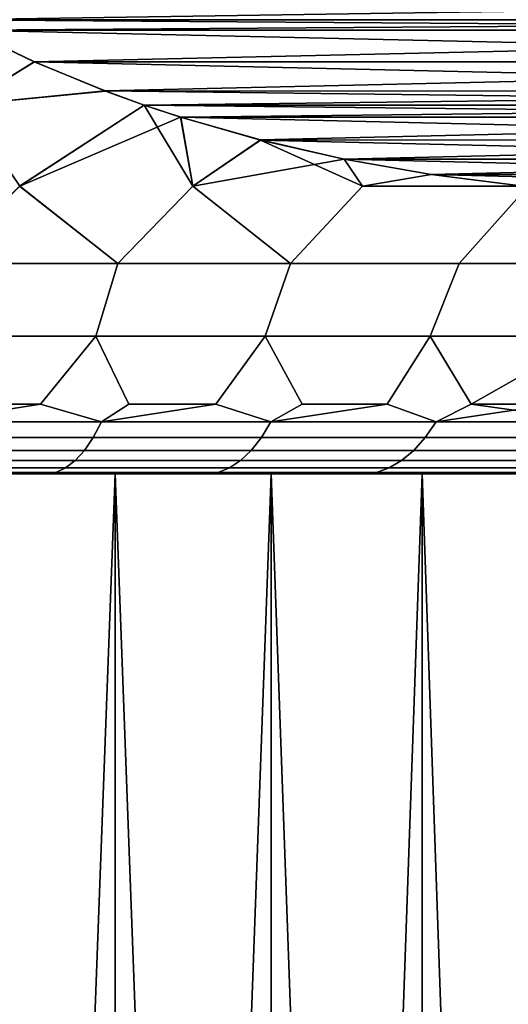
# Model space of a CAD drawing. Header units: metres. Extents: x -109 to 109, y -100 to 58.
# Tile 579 of 642: x 80.05 to 81.8, y 9.1 to 12.63. Entities that reach past the tile are written whole.
import ezdxf

# ---------------------------------------------------------------- set-up
doc = ezdxf.new("R2010")
doc.units = ezdxf.units.M
doc.layers.add('solid_21_062_100_XXX', color=7, linetype='CONTINUOUS')

msp = doc.modelspace()

# ---------------------------------------------------------------- linework, layer by layer
at = {"layer": 'solid_21_062_100_XXX'}
for points in [[(79.641739, 12.711637, -12.042522), (85.357361, 12.711103, -8.742605), (85.208527, 12.626722, -8.828535)], [(79.641739, 12.711637, -12.042522), (85.208527, 12.626722, -8.828535), (79.791473, 12.626722, -11.956075)], [(85.358276, 12.711648, 8.742077), (79.642647, 12.711096, 12.041997), (79.791473, 12.626722, 11.956075)], [(85.358276, 12.711648, 8.742077), (79.791473, 12.626722, 11.956075), (85.208527, 12.626722, 8.828535)], [(79.791473, 12.626722, -11.956075), (85.208527, 12.626722, -8.828535), (85.137405, 12.589191, -8.869599)], [(79.861763, 12.589623, -11.915494), (79.791473, 12.626722, -11.956075), (85.137405, 12.589191, -8.869599)], [(85.208527, 12.626722, 8.828535), (79.791473, 12.626722, 11.956075), (79.86261, 12.589186, 11.915004)], [(85.13826, 12.589632, 8.869106), (85.208527, 12.626722, 8.828535), (79.86261, 12.589186, 11.915004)], [(80.098801, 12.475948, -11.778639), (79.848732, 12.322234, -11.754816), (79.861763, 12.589623, -11.915494)], [(79.84874, 12.322234, 11.754813), (80.09967, 12.475561, 11.778135), (79.86261, 12.589186, 11.915004)], [(80.098801, 12.475948, -11.778639), (79.861763, 12.589623, -11.915494), (85.137405, 12.589191, -8.869599)], [(84.901222, 12.475957, 9.00596), (85.13826, 12.589632, 8.869106), (79.86261, 12.589186, 11.915004)], [(84.901222, 12.475957, 9.00596), (79.86261, 12.589186, 11.915004), (80.09967, 12.475561, 11.778135)], [(80.098801, 12.475948, -11.778639), (85.137405, 12.589191, -8.869599), (84.900345, 12.475567, -9.006467)], [(80.098801, 12.475948, -11.778639), (80.352829, 12.371655, -11.631974), (79.848732, 12.322234, -11.754816)], [(79.84874, 12.322234, 11.754813), (80.353661, 12.37134, 11.631494), (80.09967, 12.475561, 11.778135)], [(80.098801, 12.475948, -11.778639), (84.900345, 12.475567, -9.006467), (80.352829, 12.371655, -11.631974)], [(84.901222, 12.475957, 9.00596), (80.09967, 12.475561, 11.778135), (84.647186, 12.371662, 9.152625)], [(84.647186, 12.371662, 9.152625), (80.09967, 12.475561, 11.778135), (80.353661, 12.37134, 11.631494)], [(80.352829, 12.371655, -11.631974), (84.900345, 12.475567, -9.006467), (84.646347, 12.371344, -9.153111)], [(80.352829, 12.371655, -11.631974), (80.492966, 12.321033, -11.551065), (80.046715, 12.03047, -11.487622), (79.848732, 12.322234, -11.754816)], [(80.353661, 12.37134, 11.631494), (79.84874, 12.322234, 11.754813), (80.046432, 12.03047, 11.487708), (80.492966, 12.321038, 11.551067)], [(80.352829, 12.371655, -11.631974), (84.646347, 12.371344, -9.153111), (84.507034, 12.321037, -9.233542)], [(80.352829, 12.371655, -11.631974), (84.507034, 12.321037, -9.233542), (80.492966, 12.321033, -11.551065)], [(84.647186, 12.371662, 9.152625), (80.353661, 12.37134, 11.631494), (80.492966, 12.321038, 11.551067)], [(84.647186, 12.371662, 9.152625), (80.492966, 12.321038, 11.551067), (84.507034, 12.321033, 9.233544)], [(79.848732, 12.322234, -11.754816), (80.046715, 12.03047, -11.487622), (79.76741, 11.753561, -11.341432), (79.416328, 12.03047, -11.663605)], [(80.492966, 12.321038, 11.551067), (80.046432, 12.03047, 11.487708), (80.398186, 11.753561, 11.140385), (80.666313, 12.03047, 11.277698)], [(80.62307, 12.278011, -11.475953), (80.046715, 12.03047, -11.487622), (80.492966, 12.321033, -11.551065)], [(80.624031, 12.277708, 11.475397), (80.492966, 12.321038, 11.551067), (80.666313, 12.03047, 11.277698)], [(84.507034, 12.321033, 9.233544), (80.492966, 12.321038, 11.551067), (80.624031, 12.277708, 11.475397)], [(80.492966, 12.321033, -11.551065), (84.507034, 12.321037, -9.233542), (84.375984, 12.277713, -9.309205)], [(80.62307, 12.278011, -11.475953), (80.492966, 12.321033, -11.551065), (84.375984, 12.277713, -9.309205)], [(84.376953, 12.278018, 9.308643), (84.507034, 12.321033, 9.233544), (80.624031, 12.277708, 11.475397)], [(80.62307, 12.278011, -11.475953), (80.666588, 12.03047, -11.277596), (80.398186, 11.753561, -11.140385), (80.046715, 12.03047, -11.487622)], [(80.908737, 12.196139, -11.311021), (80.666588, 12.03047, -11.277596), (80.62307, 12.278011, -11.475953)], [(80.908737, 12.196139, -11.311021), (80.62307, 12.278011, -11.475953), (84.375984, 12.277713, -9.309205)], [(84.091286, 12.196146, 9.473576), (84.376953, 12.278018, 9.308643), (80.624031, 12.277708, 11.475397)], [(80.909599, 12.195915, 11.310522), (80.624031, 12.277708, 11.475397), (80.666313, 12.03047, 11.277698)], [(84.091286, 12.196146, 9.473576), (80.624031, 12.277708, 11.475397), (80.909599, 12.195915, 11.310522)], [(80.908737, 12.196139, -11.311021), (84.375984, 12.277713, -9.309205), (84.090416, 12.195919, -9.474079)], [(80.909599, 12.195915, 11.310522), (80.666313, 12.03047, 11.277698), (81.016701, 11.753561, 10.904285), (81.273849, 12.03047, 11.034266)], [(80.908737, 12.196139, -11.311021), (81.208374, 12.127218, -11.138026), (80.666588, 12.03047, -11.277596)], [(80.908737, 12.196139, -11.311021), (84.090416, 12.195919, -9.474079), (81.208374, 12.127218, -11.138026)], [(84.091286, 12.196146, 9.473576), (80.909599, 12.195915, 11.310522), (83.791656, 12.127223, 9.646568)], [(81.209229, 12.127044, 11.13753), (80.909599, 12.195915, 11.310522), (81.273849, 12.03047, 11.034266)], [(83.791656, 12.127223, 9.646568), (80.909599, 12.195915, 11.310522), (81.209229, 12.127044, 11.13753)], [(81.208374, 12.127218, -11.138026), (84.090416, 12.195919, -9.474079), (83.790787, 12.127048, -9.647069)], [(81.208374, 12.127218, -11.138026), (81.274117, 12.03047, -11.034149), (81.016701, 11.753561, -10.904285), (80.666588, 12.03047, -11.277596)], [(81.208374, 12.127218, -11.138026), (81.519821, 12.072352, -10.958211), (81.274117, 12.03047, -11.034149)], [(81.208374, 12.127218, -11.138026), (83.790787, 12.127048, -9.647069), (81.519821, 12.072352, -10.958211)], [(83.791656, 12.127223, 9.646568), (81.209229, 12.127044, 11.13753), (83.480202, 12.072356, 9.826384)], [(81.520737, 12.072216, 10.957682), (81.209229, 12.127044, 11.13753), (81.273849, 12.03047, 11.034266)], [(83.480202, 12.072356, 9.826384), (81.209229, 12.127044, 11.13753), (81.520737, 12.072216, 10.957682)], [(81.519821, 12.072352, -10.958211), (83.790787, 12.127048, -9.647069), (83.479286, 12.07222, -9.826915)], [(81.841682, 12.032345, 10.772384), (81.520737, 12.072216, 10.957682), (81.273849, 12.03047, 11.034266)], [(81.519821, 12.072352, -10.958211), (81.840904, 12.032424, -10.772832), (81.274117, 12.03047, -11.034149)], [(81.519821, 12.072352, -10.958211), (83.479286, 12.07222, -9.826915), (81.840904, 12.032424, -10.772832)], [(83.480202, 12.072356, 9.826384), (81.520737, 12.072216, 10.957682), (83.159119, 12.032427, 10.011763)], [(83.159119, 12.032427, 10.011763), (81.520737, 12.072216, 10.957682), (81.841682, 12.032345, 10.772384)], [(80.046715, 12.03047, -11.487622), (80.398186, 11.753561, -11.140385), (79.76741, 11.753561, -11.341432)], [(79.76741, 11.753561, 11.341432), (80.398186, 11.753561, 11.140385), (80.046432, 12.03047, 11.487708)], [(80.666588, 12.03047, -11.277596), (81.016701, 11.753561, -10.904285), (80.398186, 11.753561, -11.140385)], [(80.398186, 11.753561, 11.140385), (81.016701, 11.753561, 10.904285), (80.666313, 12.03047, 11.277698)], [(81.867065, 12.029881, -10.75773), (81.621002, 11.753561, -10.633878), (81.016701, 11.753561, -10.904285), (81.274117, 12.03047, -11.034149)], [(81.016701, 11.753561, 10.904285), (81.621002, 11.753561, 10.633878), (81.866806, 12.029904, 10.757881), (81.273849, 12.03047, 11.034266)], [(81.841682, 12.032345, 10.772384), (81.273849, 12.03047, 11.034266), (81.866806, 12.029904, 10.757881)], [(81.840904, 12.032424, -10.772832), (81.867065, 12.029881, -10.75773), (81.274117, 12.03047, -11.034149)], [(81.621002, 11.753561, 10.633878), (82.209198, 11.753561, 10.330011), (82.169395, 12.008121, 10.58318), (81.866806, 12.029904, 10.757881)], [(81.867065, 12.029881, -10.75773), (82.16861, 12.008158, -10.583632), (82.209198, 11.753561, -10.330011), (81.621002, 11.753561, -10.633878)], [(80.31926, 11.492891, -10.914814), (79.701248, 11.492891, -11.111791), (79.76741, 11.753561, -11.341432), (80.398186, 11.753561, -11.140385)], [(79.701248, 11.492891, 11.111791), (80.31926, 11.492891, 10.914814), (80.398186, 11.753561, 11.140385), (79.76741, 11.753561, 11.341432)], [(80.925247, 11.492891, -10.683496), (80.31926, 11.492891, -10.914814), (80.398186, 11.753561, -11.140385), (81.016701, 11.753561, -10.904285)], [(80.31926, 11.492891, 10.914814), (80.925247, 11.492891, 10.683496), (81.016701, 11.753561, 10.904285), (80.398186, 11.753561, 11.140385)], [(81.517319, 11.492891, -10.418563), (80.925247, 11.492891, -10.683496), (81.016701, 11.753561, -10.904285), (81.621002, 11.753561, -10.633878)], [(80.925247, 11.492891, 10.683496), (81.517319, 11.492891, 10.418563), (81.621002, 11.753561, 10.633878), (81.016701, 11.753561, 10.904285)], [(82.093597, 11.492891, -10.12085), (81.517319, 11.492891, -10.418563), (81.621002, 11.753561, -10.633878), (82.209198, 11.753561, -10.330011)], [(81.517319, 11.492891, 10.418563), (82.093597, 11.492891, 10.12085), (82.209198, 11.753561, 10.330011), (81.621002, 11.753561, 10.633878)], [(80.121346, 11.25, -10.711599), (79.802338, 11.25, -10.814208), (79.701248, 11.492891, -11.111791), (80.31926, 11.492891, -10.914814)], [(79.802338, 11.25, 10.814207), (80.121353, 11.25, 10.711599), (80.31926, 11.492891, 10.914814), (79.701248, 11.492891, 11.111791)], [(80.33979, 11.186123, -10.54973), (80.121346, 11.25, -10.711599), (80.31926, 11.492891, -10.914814), (80.43718, 11.25, -10.599583)], [(80.33979, 11.186123, 10.54973), (80.43718, 11.25, 10.599582), (80.31926, 11.492891, 10.914814), (80.121353, 11.25, 10.711599)], [(80.74955, 11.25, -10.478256), (80.43718, 11.25, -10.599583), (80.31926, 11.492891, -10.914814), (80.925247, 11.492891, -10.683496)], [(80.43718, 11.25, 10.599582), (80.74955, 11.25, 10.478255), (80.925247, 11.492891, 10.683496), (80.31926, 11.492891, 10.914814)], [(80.946701, 11.186123, -10.308619), (80.74955, 11.25, -10.478256), (80.925247, 11.492891, -10.683496), (81.058189, 11.25, -10.347726)], [(80.946701, 11.186123, 10.308619), (81.058189, 11.25, 10.347726), (80.925247, 11.492891, 10.683496), (80.74955, 11.25, 10.478255)], [(81.362823, 11.25, -10.208108), (81.058189, 11.25, -10.347726), (80.925247, 11.492891, -10.683496), (81.517319, 11.492891, -10.418563)], [(81.058189, 11.25, 10.347726), (81.362823, 11.25, 10.208107), (81.517319, 11.492891, 10.418563), (80.925247, 11.492891, 10.683496)], [(81.538574, 11.186123, -10.032625), (81.362823, 11.25, -10.208108), (81.517319, 11.492891, -10.418563), (81.663193, 11.25, -10.059523)], [(81.538574, 11.186123, 10.032625), (81.663193, 11.25, 10.059523), (81.517319, 11.492891, 10.418563), (81.362823, 11.25, 10.208107)], [(81.663193, 11.25, -10.059523), (81.517319, 11.492891, -10.418563), (82.093597, 11.492891, -10.12085)], [(81.663193, 11.25, 10.059523), (81.959023, 11.25, 9.902102), (82.093597, 11.492891, 10.12085), (81.517319, 11.492891, 10.418563)], [(81.959015, 11.25, -9.902103), (81.663193, 11.25, -10.059523), (82.093597, 11.492891, -10.12085)], [(79.719879, 11.186123, -10.755146), (79.802338, 11.25, -10.814208), (80.121346, 11.25, -10.711599)], [(79.719879, 11.186123, -10.755146), (80.121346, 11.25, -10.711599), (80.33979, 11.186123, -10.54973)], [(79.719879, 11.186123, 10.755146), (80.33979, 11.186123, 10.54973), (80.121353, 11.25, 10.711599), (79.802338, 11.25, 10.814207)], [(80.33979, 11.186123, -10.54973), (80.43718, 11.25, -10.599583), (80.74955, 11.25, -10.478256)], [(80.33979, 11.186123, -10.54973), (80.74955, 11.25, -10.478256), (80.946701, 11.186123, -10.308619)], [(80.33979, 11.186123, 10.54973), (80.946701, 11.186123, 10.308619), (80.74955, 11.25, 10.478255), (80.43718, 11.25, 10.599582)], [(80.946701, 11.186123, -10.308619), (81.058189, 11.25, -10.347726), (81.362823, 11.25, -10.208108)], [(80.946701, 11.186123, -10.308619), (81.362823, 11.25, -10.208108), (81.538574, 11.186123, -10.032625)], [(80.946701, 11.186123, 10.308619), (81.538574, 11.186123, 10.032625), (81.362823, 11.25, 10.208107), (81.058189, 11.25, 10.347726)], [(81.538574, 11.186123, -10.032625), (81.663193, 11.25, -10.059523), (81.959015, 11.25, -9.902103)], [(81.538574, 11.186123, -10.032625), (81.959015, 11.25, -9.902103), (82.113396, 11.186123, -9.722684)], [(82.113396, 11.186123, 9.722684), (81.663193, 11.25, 10.059523), (81.538574, 11.186123, 10.032625)], [(82.113396, 11.186123, 9.722684), (81.959023, 11.25, 9.902102), (81.663193, 11.25, 10.059523)], [(79.719879, 11.186123, -10.755146), (80.33979, 11.186123, -10.54973), (80.310013, 11.130522, -10.467916), (79.694908, 11.130522, -10.671738)], [(80.33979, 11.186123, 10.54973), (79.719879, 11.186123, 10.755146), (79.694908, 11.130522, 10.671738), (80.310013, 11.130522, 10.467916)], [(80.33979, 11.186123, -10.54973), (80.946701, 11.186123, -10.308619), (80.912216, 11.130522, -10.228673), (80.310013, 11.130522, -10.467916)], [(80.946701, 11.186123, 10.308619), (80.33979, 11.186123, 10.54973), (80.310013, 11.130522, 10.467916), (80.912216, 11.130522, 10.228673)], [(80.946701, 11.186123, -10.308619), (81.538574, 11.186123, -10.032625), (81.499496, 11.130522, -9.95482), (80.912216, 11.130522, -10.228673)], [(81.538574, 11.186123, 10.032625), (80.946701, 11.186123, 10.308619), (80.912216, 11.130522, 10.228673), (81.499496, 11.130522, 9.95482)], [(81.538574, 11.186123, -10.032625), (82.113396, 11.186123, -9.722684), (82.069862, 11.130522, -9.647284), (81.499496, 11.130522, -9.95482)], [(82.113396, 11.186123, 9.722684), (81.538574, 11.186123, 10.032625), (81.499496, 11.130522, 9.95482), (82.069862, 11.130522, 9.647284)], [(79.694908, 11.130522, -10.671738), (80.310013, 11.130522, -10.467916), (80.278427, 11.0842, -10.381146), (79.668427, 11.0842, -10.58328)], [(80.310013, 11.130522, 10.467916), (79.694908, 11.130522, 10.671738), (79.668427, 11.0842, 10.58328), (80.278427, 11.0842, 10.381146)], [(80.310013, 11.130522, -10.467916), (80.912216, 11.130522, -10.228673), (80.875648, 11.0842, -10.143888), (80.278427, 11.0842, -10.381146)], [(80.912216, 11.130522, 10.228673), (80.310013, 11.130522, 10.467916), (80.278427, 11.0842, 10.381146), (80.875648, 11.0842, 10.143888)], [(80.912216, 11.130522, -10.228673), (81.499496, 11.130522, -9.95482), (81.458061, 11.0842, -9.872304), (80.875648, 11.0842, -10.143888)], [(81.499496, 11.130522, 9.95482), (80.912216, 11.130522, 10.228673), (80.875648, 11.0842, 10.143888), (81.458061, 11.0842, 9.872304)], [(81.499496, 11.130522, -9.95482), (82.069862, 11.130522, -9.647284), (82.023689, 11.0842, -9.567317), (81.458061, 11.0842, -9.872304)], [(82.069862, 11.130522, 9.647284), (81.499496, 11.130522, 9.95482), (81.458061, 11.0842, 9.872304), (82.023689, 11.0842, 9.567317)], [(79.668427, 11.0842, -10.58328), (80.278427, 11.0842, -10.381146), (80.245384, 11.047651, -10.29035), (79.640717, 11.047651, -10.490715)], [(80.278427, 11.0842, 10.381146), (79.668427, 11.0842, 10.58328), (79.640717, 11.047651, 10.490715), (80.245384, 11.047651, 10.29035)], [(80.278427, 11.0842, -10.381146), (80.875648, 11.0842, -10.143888), (80.837372, 11.047651, -10.055166), (80.245384, 11.047651, -10.29035)], [(80.875648, 11.0842, 10.143888), (80.278427, 11.0842, 10.381146), (80.245384, 11.047651, 10.29035), (80.837372, 11.047651, 10.055166)], [(80.875648, 11.0842, -10.143888), (81.458061, 11.0842, -9.872304), (81.414696, 11.047651, -9.785958), (80.837372, 11.047651, -10.055166)], [(81.458061, 11.0842, 9.872304), (80.875648, 11.0842, 10.143888), (80.837372, 11.047651, 10.055166), (81.414696, 11.047651, 9.785958)], [(81.458061, 11.0842, -9.872304), (82.023689, 11.0842, -9.567317), (81.97538, 11.047651, -9.483638), (81.414696, 11.047651, -9.785958)], [(82.023689, 11.0842, 9.567317), (81.458061, 11.0842, 9.872304), (81.414696, 11.047651, 9.785958), (81.97538, 11.047651, 9.483638)], [(79.640717, 11.047651, -10.490715), (80.245384, 11.047651, -10.29035), (80.21122, 11.021266, -10.196495), (79.612068, 11.021266, -10.395033)], [(80.245384, 11.047651, 10.29035), (79.640717, 11.047651, 10.490715), (79.612068, 11.021266, 10.395033), (80.21122, 11.021266, 10.196495)], [(80.245384, 11.047651, -10.29035), (80.837372, 11.047651, -10.055166), (80.797813, 11.021266, -9.963456), (80.21122, 11.021266, -10.196495)], [(80.837372, 11.047651, 10.055166), (80.245384, 11.047651, 10.29035), (80.21122, 11.021266, 10.196495), (80.797813, 11.021266, 9.963456)], [(80.837372, 11.047651, -10.055166), (81.414696, 11.047651, -9.785958), (81.369865, 11.021266, -9.696704), (80.797813, 11.021266, -9.963456)], [(81.414696, 11.047651, 9.785958), (80.837372, 11.047651, 10.055166), (80.797813, 11.021266, 9.963456), (81.369865, 11.021266, 9.696704)], [(81.414696, 11.047651, -9.785958), (81.97538, 11.047651, -9.483638), (81.925438, 11.021266, -9.397141), (81.369865, 11.021266, -9.696704)], [(81.97538, 11.047651, 9.483638), (81.414696, 11.047651, 9.785958), (81.369865, 11.021266, 9.696704), (81.925438, 11.021266, 9.397141)], [(79.612068, 11.021266, -10.395033), (80.21122, 11.021266, -10.196495), (80.176315, 11.005325, -10.100583), (79.582794, 11.005325, -10.297253)], [(80.21122, 11.021266, 10.196495), (79.612068, 11.021266, 10.395033), (79.582794, 11.005325, 10.297253), (80.176315, 11.005325, 10.100583)], [(80.21122, 11.021266, -10.196495), (80.797813, 11.021266, -9.963456), (80.757385, 11.005325, -9.869736), (80.176315, 11.005325, -10.100583)], [(80.797813, 11.021266, 9.963456), (80.21122, 11.021266, 10.196495), (80.176315, 11.005325, 10.100583), (80.757385, 11.005325, 9.869736)], [(80.797813, 11.021266, -9.963456), (81.369865, 11.021266, -9.696704), (81.324059, 11.005325, -9.605493), (80.757385, 11.005325, -9.869736)], [(81.369865, 11.021266, 9.696704), (80.797813, 11.021266, 9.963456), (80.757385, 11.005325, 9.869736), (81.324059, 11.005325, 9.605493)], [(81.369865, 11.021266, -9.696704), (81.925438, 11.021266, -9.397141), (81.874405, 11.005325, -9.308747), (81.324059, 11.005325, -9.605493)], [(81.925438, 11.021266, 9.397141), (81.369865, 11.021266, 9.696704), (81.324059, 11.005325, 9.605493), (81.874405, 11.005325, 9.308747)], [(79.972313, 11, -10.063551), (80.274643, 11, -9.954098), (76.807266, 11, -9.972766), (73.027649, 11, -10.063539)], [(79.972351, 11, 10.063539), (76.807266, 11, 9.972766), (77.420631, 11, 9.934935), (80.274673, 11, 9.954084)], [(80.274643, 11, -9.954098), (77.420631, 11, -9.934935), (76.807266, 11, -9.972766)], [(80.274673, 11, 9.954084), (77.420631, 11, 9.934935), (78.030479, 11, 9.859419)], [(80.274643, 11, -9.954098), (80.573509, 11, -9.835574), (78.030479, 11, -9.859419), (77.420631, 11, -9.934935)], [(80.274673, 11, 9.954084), (78.030479, 11, 9.859419), (78.634499, 11, 9.746508), (80.573547, 11, 9.83556)], [(80.573509, 11, -9.835574), (78.634499, 11, -9.746508), (78.030479, 11, -9.859419)], [(80.573547, 11, 9.83556), (78.634499, 11, 9.746508), (79.230453, 11, 9.59662), (80.868759, 11, 9.708035)], [(80.573509, 11, -9.835574), (80.868729, 11, -9.70805), (79.230453, 11, -9.59662), (78.634499, 11, -9.746508)], [(80.868759, 11, 9.708035), (79.230453, 11, 9.59662), (79.816063, 11, 9.410323), (81.159912, 11, 9.571687)], [(81.159882, 11, -9.571704), (81.446854, 11, -9.426591), (79.816063, 11, -9.410323), (79.230453, 11, -9.59662)], [(80.868729, 11, -9.70805), (81.159882, 11, -9.571704), (79.230453, 11, -9.59662)], [(79.582794, 11.005325, -10.297253), (80.176315, 11.005325, -10.100583), (79.666786, 11, -10.163831)], [(80.176315, 11.005325, 10.100583), (79.582794, 11.005325, 10.297253), (79.972351, 11, 10.063539)], [(80.176315, 11.005325, -10.100583), (79.972313, 11, -10.063551), (79.666786, 11, -10.163831)], [(80.104286, 3.400415, 9.303741), (80.389091, 3.400415, 9.188334), (80.389099, 11, 9.188327), (79.816063, 11, 9.410323)], [(81.446892, 11, 9.426574), (79.816063, 11, 9.410323), (80.389099, 11, 9.188327), (81.729301, 11, 9.272886)], [(79.816071, 3.400415, 9.410323), (80.104286, 3.400415, 9.303741), (79.816063, 11, 9.410323)], [(81.446892, 11, 9.426574), (81.159912, 11, 9.571687), (79.816063, 11, 9.410323)], [(80.104286, 3.400415, -9.303741), (79.816071, 3.400415, -9.410323), (79.816063, 11, -9.410323), (80.389099, 11, -9.188327)], [(81.446854, 11, -9.426591), (81.729263, 11, -9.272905), (80.389099, 11, -9.188327), (79.816063, 11, -9.410323)], [(80.176315, 11.005325, -10.100583), (80.274643, 11, -9.954098), (79.972313, 11, -10.063551)], [(80.176315, 11.005325, 10.100583), (79.972351, 11, 10.063539), (80.274673, 11, 9.954084)], [(80.389091, 3.400415, -9.188334), (80.104286, 3.400415, -9.303741), (80.389099, 11, -9.188327)], [(80.176315, 11.005325, -10.100583), (80.757385, 11.005325, -9.869736), (80.274643, 11, -9.954098)], [(80.176315, 11.005325, 10.100583), (80.274673, 11, 9.954084), (80.573547, 11, 9.83556)], [(80.757385, 11.005325, 9.869736), (80.176315, 11.005325, 10.100583), (80.573547, 11, 9.83556)], [(80.757385, 11.005325, -9.869736), (80.573509, 11, -9.835574), (80.274643, 11, -9.954098)], [(80.389091, 3.400415, 9.188334), (80.670197, 3.400415, 9.064212), (80.389099, 11, 9.188327)], [(80.670197, 3.400415, -9.064212), (80.389091, 3.400415, -9.188334), (80.389099, 11, -9.188327), (80.947372, 11, -8.931481)], [(80.670197, 3.400415, 9.064212), (80.947357, 3.400415, 8.931492), (80.947372, 11, 8.931481), (80.389099, 11, 9.188327)], [(81.729301, 11, 9.272886), (80.389099, 11, 9.188327), (80.947372, 11, 8.931481), (82.00695, 11, 9.110737)], [(82.00692, 11, -9.110757), (82.279572, 11, -8.940275), (80.947372, 11, -8.931481), (80.389099, 11, -9.188327)], [(81.729263, 11, -9.272905), (82.00692, 11, -9.110757), (80.389099, 11, -9.188327)], [(80.757385, 11.005325, -9.869736), (80.868729, 11, -9.70805), (80.573509, 11, -9.835574)], [(80.757385, 11.005325, 9.869736), (80.573547, 11, 9.83556), (80.868759, 11, 9.708035)], [(80.947357, 3.400415, -8.931492), (80.670197, 3.400415, -9.064212), (80.947372, 11, -8.931481)], [(80.757385, 11.005325, -9.869736), (81.324059, 11.005325, -9.605493), (80.868729, 11, -9.70805)], [(80.757385, 11.005325, 9.869736), (80.868759, 11, 9.708035), (81.159912, 11, 9.571687)], [(81.324059, 11.005325, 9.605493), (80.757385, 11.005325, 9.869736), (81.159912, 11, 9.571687)], [(81.324059, 11.005325, -9.605493), (81.159882, 11, -9.571704), (80.868729, 11, -9.70805)], [(80.947357, 3.400415, 8.931492), (81.220291, 3.400415, 8.790299), (80.947372, 11, 8.931481)], [(81.220291, 3.400415, -8.790299), (80.947357, 3.400415, -8.931492), (80.947372, 11, -8.931481), (81.488747, 11, -8.640768)], [(81.220291, 3.400415, 8.790299), (81.488747, 3.400415, 8.640768), (81.488747, 11, 8.640768), (80.947372, 11, 8.931481)], [(82.279602, 11, 8.940255), (80.947372, 11, 8.931481), (81.488747, 11, 8.640768), (82.546928, 11, 8.761656)], [(82.279602, 11, 8.940255), (82.00695, 11, 9.110737), (80.947372, 11, 8.931481)], [(82.279572, 11, -8.940275), (82.546898, 11, -8.761678), (81.488747, 11, -8.640768), (80.947372, 11, -8.931481)], [(81.324059, 11.005325, -9.605493), (81.446854, 11, -9.426591), (81.159882, 11, -9.571704)], [(81.324059, 11.005325, 9.605493), (81.159912, 11, 9.571687), (81.446892, 11, 9.426574)], [(81.488747, 3.400415, -8.640768), (81.220291, 3.400415, -8.790299), (81.488747, 11, -8.640768)], [(81.324059, 11.005325, -9.605493), (81.874405, 11.005325, -9.308747), (81.446854, 11, -9.426591)], [(81.324059, 11.005325, 9.605493), (81.446892, 11, 9.426574), (81.729301, 11, 9.272886)], [(81.874405, 11.005325, 9.308747), (81.324059, 11.005325, 9.605493), (81.729301, 11, 9.272886)], [(81.874405, 11.005325, -9.308747), (81.729263, 11, -9.272905), (81.446854, 11, -9.426591)], [(81.75248, 3.400415, 8.483042), (82.011223, 3.400415, 8.317267), (82.0112, 11, 8.31728), (81.488747, 11, 8.640768)], [(82.546928, 11, 8.761656), (81.488747, 11, 8.640768), (82.0112, 11, 8.31728), (82.808807, 11, 8.575017)], [(81.488747, 3.400415, 8.640768), (81.75248, 3.400415, 8.483042), (81.488747, 11, 8.640768)], [(81.75248, 3.400415, -8.483042), (81.488747, 3.400415, -8.640768), (81.488747, 11, -8.640768), (82.0112, 11, -8.31728)], [(82.808777, 11, -8.57504), (83.064835, 11, -8.380628), (82.0112, 11, -8.31728), (81.488747, 11, -8.640768)], [(82.546898, 11, -8.761678), (82.808777, 11, -8.57504), (81.488747, 11, -8.640768)], [(81.874405, 11.005325, -9.308747), (82.00692, 11, -9.110757), (81.729263, 11, -9.272905)], [(81.874405, 11.005325, 9.308747), (81.729301, 11, 9.272886), (82.00695, 11, 9.110737)], [(82.011223, 3.400415, -8.317267), (81.75248, 3.400415, -8.483042), (82.0112, 11, -8.31728)]]:
    msp.add_3dface(points, dxfattribs=at)

doc.saveas('drawing.dxf')
